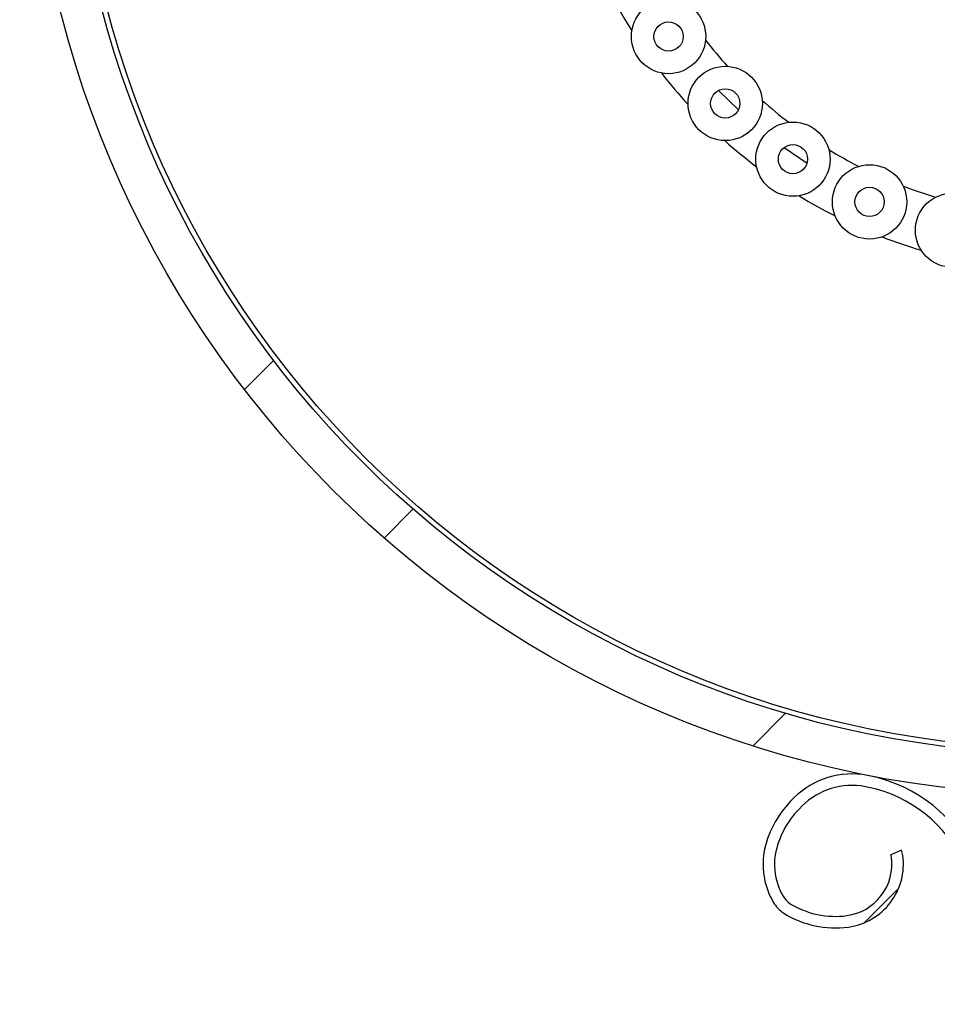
# Model space of a CAD drawing. Header units: inches. Extents: x 170 to 284, y 215 to 248.
# Tile 671 of 1056: x 210.896 to 211.088, y 244.25 to 244.457. Entities that reach past the tile are written whole.
import ezdxf

# ---------------------------------------------------------------- set-up
doc = ezdxf.new("R2010")
doc.units = ezdxf.units.IN
doc.header["$LTSCALE"] = 0.25
doc.header["$MEASUREMENT"] = 0
doc.layers.add('LH FRONT OF HOOD', color=7, linetype='Continuous')
pattern_1 = [(45, (200.7563139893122, 238.187647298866), (-0.03026527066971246, 0.03026527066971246), [])]

msp = doc.modelspace()

# ---------------------------------------------------------------- hatches: boundary and pattern name
at = {"layer": 'LH FRONT OF HOOD'}
h = msp.add_hatch(dxfattribs=at)
h.set_pattern_fill('ANSI31', color=256, scale=0.34241245, angle=2.8e-322, style=0)
h.set_pattern_definition([(45, (200.7896657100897, 238.187647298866), (-0.03026527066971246, 0.03026527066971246), [])])
edge = h.paths.add_edge_path(flags=0)
edge.add_arc((211.0763061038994, 244.0798696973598), 0.021400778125, 89.9999999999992, 390.52248781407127, ccw=False)
edge.add_line((211.0763061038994, 244.1012704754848), (211.1490687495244, 244.1012704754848))
edge.add_arc((211.1490687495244, 244.5121654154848), 0.4108949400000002, 270, 450.0000000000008)
edge.add_line((211.1490687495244, 244.9230603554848), (210.6654111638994, 244.9230603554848))
edge.add_arc((210.6654111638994, 244.9273405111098), 0.004280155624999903, 180.0000000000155, 269.9999999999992, ccw=False)
edge.add_line((210.6611310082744, 244.9273405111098), (210.6611310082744, 244.9701420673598))
edge.add_arc((210.6654111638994, 244.9701420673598), 0.004280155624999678, 360, 540, ccw=False)
edge.add_line((210.6696913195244, 244.9701420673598), (210.6696913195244, 244.9273405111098))
edge.add_line((210.6696913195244, 244.9273405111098), (210.6664589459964, 244.9273405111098))
edge.add_line((210.6664589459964, 244.9273405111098), (210.6664589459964, 244.9701420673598))
edge.add_arc((210.6654111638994, 244.9701420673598), 0.001047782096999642, 360, 540.0000000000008)
edge.add_line((210.6643633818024, 244.9701420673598), (210.6643633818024, 244.9273405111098))
edge.add_arc((210.6654111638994, 244.9273405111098), 0.001047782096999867, 180, 270)
edge.add_line((210.6654111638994, 244.9262927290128), (211.1490687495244, 244.9262927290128))
edge.add_arc((211.1490687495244, 244.5121654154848), 0.4141273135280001, 269.9999999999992, 450, ccw=False)
edge.add_line((211.1490687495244, 244.0980381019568), (211.0763061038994, 244.0980381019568))
edge.add_arc((211.0763061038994, 244.0798696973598), 0.018168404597, 450.0000000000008, 750.5224878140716)
edge.add_arc((211.0910543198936, 244.0885648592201), 0.001047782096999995, 390.5224878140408, 495.0000000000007)
edge.add_line((211.0903134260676, 244.0893057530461), (211.0816182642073, 244.0806105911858))
edge.add_line((211.0816182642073, 244.0806105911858), (211.0793326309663, 244.0828962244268))
edge.add_line((211.0793326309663, 244.0828962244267), (211.0880277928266, 244.091591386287))
edge.add_arc((211.0910543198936, 244.0885648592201), 0.004280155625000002, 390.522487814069, 495.0000000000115, ccw=False)
h = msp.add_hatch(dxfattribs=at)
h.set_pattern_fill('ANSI31', color=256, scale=0.34241245, style=0)
h.set_pattern_definition(pattern_1)
edge = h.paths.add_edge_path(flags=0)
edge.add_line((211.1157170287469, 244.9187801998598), (210.7733045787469, 244.9187801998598))
edge.add_line((210.7733045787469, 244.9187801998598), (210.7733045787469, 244.9230603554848))
edge.add_line((210.7733045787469, 244.9230603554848), (211.1157170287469, 244.9230603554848))
edge.add_arc((211.1157170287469, 244.5121654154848), 0.4108949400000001, 269.9999999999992, 450, ccw=False)
edge.add_line((211.1157170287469, 244.1012704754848), (211.0429543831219, 244.1012704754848))
edge.add_line((211.0429543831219, 244.1012704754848), (211.0429543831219, 244.1055506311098))
edge.add_line((211.0429543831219, 244.1055506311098), (211.1157170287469, 244.1055506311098))
edge.add_arc((211.1157170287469, 244.5121654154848), 0.406614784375, 270, 450.0000000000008)
h = msp.add_hatch(dxfattribs=at)
h.set_pattern_fill('ANSI32', color=256, scale=0.34241245, angle=2.8e-322, style=0)
h.set_pattern_definition([(45, (200.7563139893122, 238.187647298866), (-0.09079581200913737, 0.09079581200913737), []), (45, (200.8168445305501, 238.187647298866), (-0.09079581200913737, 0.09079581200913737), [])])
edge = h.paths.add_edge_path(flags=0)
edge.add_arc((211.115717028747, 244.5121654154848), 0.2182879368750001, 180, 540, ccw=False)
edge = h.paths.add_edge_path(flags=0)
edge.add_arc((211.115717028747, 244.5121654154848), 0.2097276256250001, 180, 540, ccw=False)
h = msp.add_hatch(dxfattribs=at)
h.set_pattern_fill('ANSI31', color=256, scale=0.34241245, angle=2.8e-322, style=0)
h.set_pattern_definition(pattern_1)
edge = h.paths.add_edge_path(flags=0)
edge.add_arc((211.2624806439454, 244.3056533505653), 0.001712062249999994, 187.6823523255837, 209.892772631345)
edge.add_line((211.2609963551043, 244.3048000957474), (211.2589035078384, 244.3035970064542))
edge.add_arc((211.2624806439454, 244.3056533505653), 0.004126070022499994, 187.6823523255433, 209.8927726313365, ccw=False)
edge.add_arc((211.2713034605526, 244.3068434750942), 0.01302879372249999, 139.1585197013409, 187.6823523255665, ccw=False)
edge.add_arc((211.2749929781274, 244.3030567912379), 0.01830194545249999, 457.6823523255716, 497.7437253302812, ccw=False)
edge.add_arc((211.2741186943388, 244.3095381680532), 0.01176186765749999, 389.82321001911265, 457.68235232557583, ccw=False)
edge.add_arc((211.2712016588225, 244.3068297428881), 0.01566536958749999, 332.9394203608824, 393.1131521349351, ccw=False)
edge.add_arc((211.2624589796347, 244.3109367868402), 0.02532140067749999, 310.5366005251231, 333.66328566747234, ccw=False)
edge.add_arc((211.269860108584, 244.303711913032), 0.01504902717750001, 269.83807069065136, 306.9970019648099, ccw=False)
edge.add_arc((211.2695219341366, 244.3162084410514), 0.02754708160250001, 190.990855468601, 270.614926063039, ccw=False)
edge.add_arc((211.2341904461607, 244.3081601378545), 0.008748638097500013, 378.6409712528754, 525.6237845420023)
edge.add_arc((211.169741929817, 244.3195061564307), 0.05672062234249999, 277.25298805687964, 350.69225205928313, ccw=False)
edge.add_arc((211.1473883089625, 244.4762565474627), 0.2150521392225, 261.1083798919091, 277.88840595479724, ccw=False)
edge.add_arc((211.1196055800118, 244.2921162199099), 0.02884824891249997, 202.8411957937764, 259.0961091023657, ccw=False)
edge.add_arc((211.0678650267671, 244.2676538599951), 0.0284373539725, 387.8029462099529, 441.4014199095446)
edge.add_arc((211.0702884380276, 244.2809375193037), 0.01494630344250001, 442.9737931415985, 498.2295444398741)
edge.add_arc((211.0725446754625, 244.2777867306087), 0.0187470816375, 495.64022688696, 529.1219683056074)
edge.add_arc((211.0674624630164, 244.2793470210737), 0.0134739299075, 531.5599097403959, 569.9559980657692)
edge.add_arc((211.0608493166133, 244.2758636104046), 0.006011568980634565, 212.6648849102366, 233.3999259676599)
edge.add_arc((211.0667341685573, 244.2865391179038), 0.01816498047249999, 238.5816124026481, 277.6823523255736)
edge.add_arc((211.0677000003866, 244.2793790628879), 0.01094007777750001, 277.6823523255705, 367.682352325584)
edge.add_arc((211.0766924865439, 244.280592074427), 0.001866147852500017, 367.6823523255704, 383.3245987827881)
edge.add_line((211.0784061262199, 244.2813309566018), (211.0806228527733, 244.2822867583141))
edge.add_arc((211.0766924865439, 244.280592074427), 0.004280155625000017, 367.68235232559, 383.3245987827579, ccw=False)
edge.add_arc((211.0677000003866, 244.2793790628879), 0.01335408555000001, 277.68235232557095, 367.6823523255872, ccw=False)
edge.add_arc((211.0667341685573, 244.2865391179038), 0.020578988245, 238.2937106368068, 277.6823523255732, ccw=False)
edge.add_arc((211.0608493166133, 244.2758636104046), 0.008425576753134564, 212.2600195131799, 234.1820632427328, ccw=False)
edge.add_arc((211.0674624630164, 244.2793470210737), 0.01588793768, 171.3726545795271, 210.1529330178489, ccw=False)
edge.add_arc((211.0725446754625, 244.2777867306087), 0.02116108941, 495.78688309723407, 529.2595240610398, ccw=False)
edge.add_arc((211.0702884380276, 244.2809375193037), 0.01736031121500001, 442.8626004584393, 498.0482056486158, ccw=False)
edge.add_arc((211.0678650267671, 244.2676538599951), 0.030851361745, 387.6005096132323, 441.4618899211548, ccw=False)
edge.add_arc((211.1196055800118, 244.2921162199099), 0.02643424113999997, 202.6240618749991, 259.0059654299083)
edge.add_arc((211.1473883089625, 244.4762565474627), 0.21263813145, 261.1200207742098, 277.8920418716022)
edge.add_arc((211.169741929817, 244.3195061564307), 0.05430661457, 277.2389789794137, 350.7968871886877)
edge.add_arc((211.2341904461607, 244.3081601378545), 0.01116264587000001, 377.74339121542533, 526.2114395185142, ccw=False)
edge.add_arc((211.2695219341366, 244.3162084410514), 0.02513307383, 190.653752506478, 270.6530101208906)
edge.add_arc((211.269860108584, 244.303711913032), 0.01263501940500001, 269.7653996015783, 306.6650491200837)
edge.add_arc((211.2624589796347, 244.3109367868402), 0.022907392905, 310.726658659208, 333.7020675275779)
edge.add_arc((211.2712016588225, 244.3068297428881), 0.01325136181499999, 332.8745927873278, 393.4176020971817)
edge.add_arc((211.2741186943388, 244.3095381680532), 0.009347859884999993, 389.4048764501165, 457.6823523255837)
edge.add_arc((211.2749929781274, 244.3030567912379), 0.01588793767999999, 457.6823523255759, 497.6345312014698)
edge.add_arc((211.2713034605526, 244.3068434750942), 0.01061478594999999, 499.3168536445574, 547.6823523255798)

# ---------------------------------------------------------------- linework, layer by layer
for p, q in [((211.0422598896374, 244.4418201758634), (211.0464025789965, 244.437733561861)), ((211.0560061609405, 244.4298267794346), (211.0608139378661, 244.4265446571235)), ((211.0806228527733, 244.2822867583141), (211.0784061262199, 244.2813309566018))]:
    msp.add_line(p, q, dxfattribs=at)
for centre, radius in [((211.1157170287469, 244.5121654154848), 0.218287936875), ((211.1157170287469, 244.5121654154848), 0.2097276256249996), ((211.1157170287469, 244.5121654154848), 0.20865758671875), ((211.031749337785, 244.4531335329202), 0.007799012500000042), ((211.031749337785, 244.4531335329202), 0.003068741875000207), ((211.0436461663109, 244.4390824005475), 0.007799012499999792), ((211.0436461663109, 244.4390824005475), 0.003068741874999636), ((211.0578618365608, 244.4273826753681), 0.007799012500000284), ((211.0578618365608, 244.4273826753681), 0.003068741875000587), ((211.0739389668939, 244.4184107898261), 0.007799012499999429), ((211.0739389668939, 244.4184107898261), 0.003068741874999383), ((211.09136028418, 244.4124554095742), 0.007799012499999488)]:
    msp.add_circle(centre, radius, dxfattribs=at)
for centre, radius, start, end in [((211.1157170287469, 244.5121654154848), 0.1084062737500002, 207.6709091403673, 212.2547871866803), ((211.1157170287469, 244.5121654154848), 0.09687729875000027, 218.127084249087, 222.3808343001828), ((211.1157170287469, 244.5121654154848), 0.1084062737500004, 217.9620202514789, 222.5458982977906), ((211.1157170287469, 244.5121654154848), 0.09687729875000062, 228.4181953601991, 232.6719454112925), ((211.1157170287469, 244.5121654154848), 0.1084062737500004, 228.2531313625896, 232.8370094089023), ((211.1157170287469, 244.5121654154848), 0.09687729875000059, 238.709306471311, 242.9630565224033), ((211.1157170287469, 244.5121654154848), 0.09687729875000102, 249.000417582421, 253.2541676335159), ((211.1157170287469, 244.5121654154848), 0.1084062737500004, 238.5442424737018, 243.1281205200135), ((211.1157170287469, 244.5121654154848), 0.1084062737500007, 248.8353535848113, 253.4192316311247), ((211.0702884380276, 244.2809375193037), 0.01736031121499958, 82.86260045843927, 138.0482056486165), ((211.0678650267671, 244.2676538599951), 0.03085136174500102, 27.60050961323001, 81.46188992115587), ((211.0702884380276, 244.2809375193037), 0.01494630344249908, 82.97379314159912, 138.2295444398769), ((211.0678650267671, 244.2676538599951), 0.02843735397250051, 27.80294620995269, 81.40141990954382), ((211.0725446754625, 244.2777867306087), 0.02116108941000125, 135.7868830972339, 169.2595240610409), ((211.0725446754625, 244.2777867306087), 0.0187470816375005, 135.6402268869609, 169.1219683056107), ((211.0674624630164, 244.2793470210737), 0.01588793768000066, 171.372654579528, 210.1529330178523), ((211.0674624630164, 244.2793470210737), 0.01347392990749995, 171.5599097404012, 209.9559980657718), ((211.0766924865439, 244.280592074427), 0.001866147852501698, 7.682352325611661, 23.32459878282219), ((211.0766924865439, 244.280592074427), 0.0042801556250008, 7.682352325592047, 23.32459878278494), ((211.0677000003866, 244.2793790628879), 0.0109400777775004, 277.6823523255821, 7.682352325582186), ((211.0677000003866, 244.2793790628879), 0.01335408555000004, 277.6823523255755, 7.682352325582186), ((211.0608493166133, 244.2758636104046), 0.008425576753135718, 212.2600195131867, 234.1820632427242), ((211.0608493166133, 244.2758636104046), 0.006011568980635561, 212.6648849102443, 233.3999259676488), ((211.0667341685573, 244.2865391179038), 0.01816498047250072, 238.5816124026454, 277.6823523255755), ((211.0667341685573, 244.2865391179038), 0.02057898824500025, 238.2937106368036, 277.6823523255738)]:
    msp.add_arc(centre, radius, start, end, dxfattribs=at)

doc.saveas('drawing.dxf')
